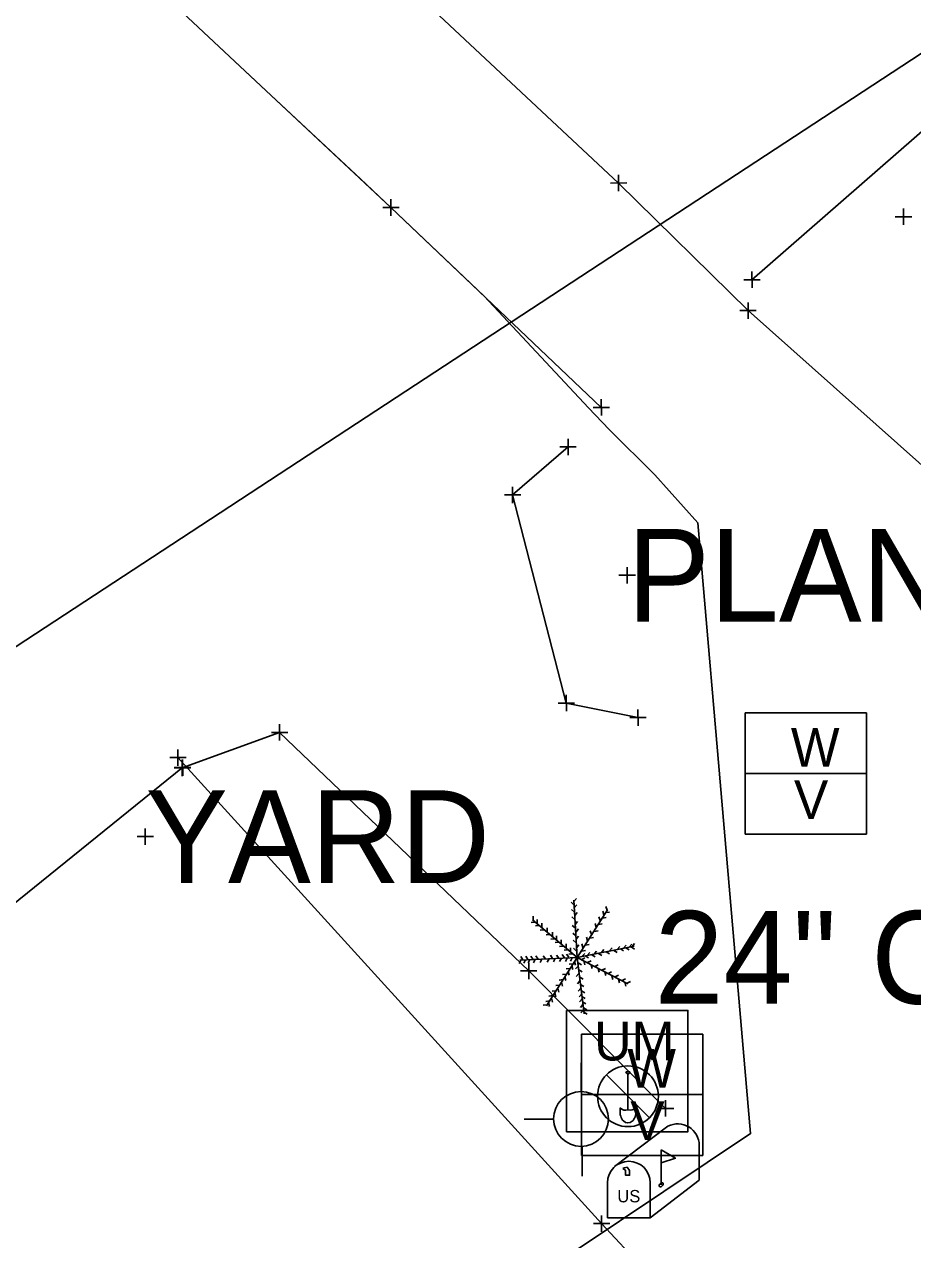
# Model space of a CAD drawing. Extents: x -1 to 1157254, y -1 to 2021979.
# Drawn here: x 1146776.4 to 1146845.4, y 2016865.8 to 2016960.1 of the extents above; entities that cross this region are included whole.
import ezdxf

# ---------------------------------------------------------------- set-up
doc = ezdxf.new("R2010")
doc.units = 0
for name, color, linetype in [('S_BUILDING_ANNOT', 7, 'Continuous'), ('S_CAL_CORNER', 7, 'Continuous'), ('S_CAL_CORNER_ANNOT', 7, 'Continuous'), ('S_CATCH_BASIN', 7, 'Continuous'), ('S_CONTOUR_ANNOT', 7, 'Continuous'), ('S_CROSS_DRAIN', 7, 'Continuous'), ('S_CURB', 7, 'Continuous'), ('S_DTM_PAVEMENT', 7, 'Continuous'), ('S_EDGE_CONCRETE', 7, 'Continuous'), ('S_GAS_PUMP_ISLAND_ANNOT', 7, 'Continuous'), ('S_GATE', 7, 'Continuous'), ('S_GATE_ANNOT', 7, 'Continuous')]:
    doc.layers.add(name, color=color, linetype=linetype)

msp = doc.modelspace()

# ---------------------------------------------------------------- linework, layer by layer
at = {"layer": 'S_BUILDING_ANNOT'}
for p, q in [((1146822.551, 2016947.157), (1146822.548, 2016948.43)), ((1146821.913, 2016947.792), (1146823.186, 2016947.795)), ((1146822.549, 2016947.793), (1146822.549, 2016947.793)), ((1146804.882, 2016945.255), (1146804.879, 2016946.528)), ((1146804.245, 2016945.89), (1146805.517, 2016945.893)), ((1146804.881, 2016945.891), (1146804.881, 2016945.891)), ((1146844.656, 2016944.541), (1146844.653, 2016945.814)), ((1146844.018, 2016945.176), (1146845.291, 2016945.179)), ((1146844.654, 2016945.177), (1146844.654, 2016945.177)), ((1146832.9, 2016939.653), (1146832.898, 2016940.925)), ((1146832.263, 2016940.288), (1146833.535, 2016940.291)), ((1146832.899, 2016940.289), (1146832.899, 2016940.289)), ((1146831.958, 2016937.888), (1146833.23, 2016937.89)), ((1146832.595, 2016937.253), (1146832.593, 2016938.525)), ((1146832.594, 2016937.889), (1146832.594, 2016937.889)), ((1146820.573, 2016930.375), (1146821.846, 2016930.378)), ((1146821.211, 2016929.741), (1146821.208, 2016931.013)), ((1146821.21, 2016930.377), (1146821.21, 2016930.377)), ((1146817.989, 2016927.309), (1146819.262, 2016927.312)), ((1146818.627, 2016926.674), (1146818.624, 2016927.947)), ((1146818.625, 2016927.311), (1146818.625, 2016927.311)), ((1146813.686, 2016923.588), (1146814.958, 2016923.591)), ((1146814.324, 2016922.953), (1146814.321, 2016924.226)), ((1146814.322, 2016923.59), (1146814.322, 2016923.59)), ((1146823.215, 2016916.719), (1146823.212, 2016917.992)), ((1146822.577, 2016917.354), (1146823.85, 2016917.357)), ((1146823.213, 2016917.355), (1146823.213, 2016917.355)), ((1146818.495, 2016906.801), (1146818.492, 2016908.073)), ((1146817.857, 2016907.436), (1146819.13, 2016907.438)), ((1146818.493, 2016907.437), (1146818.493, 2016907.437)), ((1146824.056, 2016905.677), (1146824.053, 2016906.949)), ((1146796.246, 2016904.524), (1146796.243, 2016905.796)), ((1146823.418, 2016906.312), (1146824.691, 2016906.314)), ((1146824.055, 2016906.313), (1146824.055, 2016906.313)), ((1146795.608, 2016905.159), (1146796.881, 2016905.161)), ((1146796.244, 2016905.16), (1146796.244, 2016905.16)), ((1146788.364, 2016902.569), (1146788.361, 2016903.841)), ((1146787.726, 2016903.203), (1146788.998, 2016903.206)), ((1146788.362, 2016903.205), (1146788.362, 2016903.205)), ((1146788.698, 2016901.767), (1146788.695, 2016903.039)), ((1146788.729, 2016901.793), (1146788.726, 2016903.065)), ((1146788.06, 2016902.401), (1146789.332, 2016902.404)), ((1146788.091, 2016902.427), (1146789.363, 2016902.43)), ((1146788.696, 2016902.403), (1146788.696, 2016902.403)), ((1146788.727, 2016902.429), (1146788.727, 2016902.429)), ((1146785.828, 2016896.44), (1146785.826, 2016897.713)), ((1146785.191, 2016897.075), (1146786.463, 2016897.078)), ((1146785.827, 2016897.077), (1146785.827, 2016897.077)), ((1146815.582, 2016886.016), (1146815.579, 2016887.288)), ((1146814.944, 2016886.651), (1146816.216, 2016886.654)), ((1146815.58, 2016886.652), (1146815.58, 2016886.652)), ((1146826.199, 2016875.352), (1146826.196, 2016876.624)), ((1146825.561, 2016875.986), (1146826.834, 2016875.989)), ((1146826.198, 2016875.988), (1146826.198, 2016875.988)), ((1146820.59, 2016867.044), (1146821.863, 2016867.047)), ((1146821.228, 2016866.409), (1146821.225, 2016867.682)), ((1146821.227, 2016867.045), (1146821.227, 2016867.045))]:
    msp.add_line(p, q, dxfattribs=at)
at = {"layer": 'S_CAL_CORNER'}
for p, q in [((1146821.608, 2016878.597), (1146824.944, 2016875.261)), ((1146823.12, 2016878.821), (1146823.432, 2016878.821)), ((1146823.276, 2016876.929), (1146823.276, 2016878.665)), ((1146823.276, 2016876.929), (1146823.276, 2016875.874)), ((1146822.678, 2016876.027), (1146822.677, 2016875.842)), ((1146823.873, 2016876.03), (1146823.879, 2016875.804))]:
    msp.add_line(p, q, dxfattribs=at)
msp.add_lwpolyline([(1146818.511, 2016883.589), (1146827.924, 2016883.589), (1146827.924, 2016874.177), (1146818.511, 2016874.177)], close=True, dxfattribs=at)
msp.add_circle((1146823.276, 2016876.929), 2.359, dxfattribs=at)
for centre, radius, start, end in [((1146823.276, 2016878.821), 0.156, 180, 0), ((1146823.102, 2016876.423), 0.58, 223.13437, 287.47204), ((1146823.45, 2016876.427), 0.58, 252.52796, 316.86563)]:
    msp.add_arc(centre, radius, start, end, dxfattribs=at)
msp.add_ellipse((1146823.276, 2016875.685), major_axis=(0, -0.82), ratio=0.744362, start_param=4.519801, end_param=8.000179, dxfattribs=at)
at = {"layer": 'S_CAL_CORNER_ANNOT'}
for points in [[(1148176.106, 2017926.044), (1148136.135, 2017895.283), (1148103.217, 2017868.951), (1148054.86, 2017832.593), (1147994.132, 2017784.964), (1147955.313, 2017755.813), (1147823.063, 2017654.265), (1147729.592, 2017581.352), (1147643.019, 2017515.607), (1147594.541, 2017475.046), (1147501.206, 2017388.346), (1147435.286, 2017328.794), (1147395.528, 2017293.456), (1147348.748, 2017254.127), (1147258.659, 2017171.573), (1147166.985, 2017089.787), (1147151.244, 2017076.13), (1147027.412, 2016982.557), (1146975.56, 2016939.412), (1146851.179, 2016835.149), (1146821.227, 2016867.045), (1146788.362, 2016903.205)], [(1146826.198, 2016875.988), (1146815.58, 2016886.652), (1146796.244, 2016905.16), (1146788.696, 2016902.403)], [(1146788.727, 2016902.429), (1146611.576, 2016759.229), (1146520.072, 2016689.402), (1146406.592, 2016626.095)]]:
    msp.add_lwpolyline(points, dxfattribs=at)
at = {"layer": 'S_CATCH_BASIN'}
for p, q in [((1146819.634, 2016877.278), (1146819.634, 2016879.525)), ((1146817.542, 2016875.148), (1146815.218, 2016875.148)), ((1146819.711, 2016870.732), (1146819.711, 2016873.056))]:
    msp.add_line(p, q, dxfattribs=at)
msp.add_circle((1146819.636, 2016875.169), 2.127, dxfattribs=at)
at = {"layer": 'S_CONTOUR_ANNOT'}
for p, q in [((1146832.363, 2016906.672), (1146841.775, 2016906.672)), ((1146832.363, 2016897.259), (1146832.363, 2016906.672)), ((1146841.775, 2016906.672), (1146841.775, 2016897.259)), ((1146832.363, 2016901.985), (1146841.775, 2016901.985)), ((1146841.775, 2016897.259), (1146832.363, 2016897.259)), ((1146819.669, 2016881.754), (1146829.082, 2016881.754)), ((1146819.669, 2016872.341), (1146819.669, 2016881.754)), ((1146829.082, 2016881.754), (1146829.082, 2016872.341)), ((1146819.669, 2016877.067), (1146829.082, 2016877.067)), ((1146829.082, 2016872.341), (1146819.669, 2016872.341))]:
    msp.add_line(p, q, dxfattribs=at)
msp.add_lwpolyline([(1148171.011, 2018007.638), (1148133.816, 2017978.125), (1147884.861, 2017790.184), (1147810.337, 2017733.241), (1147725.213, 2017658.338), (1147638.363, 2017588.802), (1147507.672, 2017474.516), (1147125.41, 2017140.989), (1145970.617, 2016384.057)], dxfattribs=at)
at = {"layer": 'S_CROSS_DRAIN'}
for p, q in [((1146822.242, 2016871.491), (1146826.374, 2016874.598)), ((1146825.856, 2016872.778), (1146825.856, 2016870.064)), ((1146828.805, 2016873.125), (1146828.805, 2016870.411)), ((1146821.688, 2016870.217), (1146821.688, 2016867.503)), ((1146825.011, 2016867.503), (1146828.805, 2016870.411)), ((1146825.011, 2016870.217), (1146825.011, 2016867.503)), ((1146821.688, 2016867.503), (1146825.011, 2016867.503))]:
    msp.add_line(p, q, dxfattribs=at)
for points in [[(1146825.856, 2016872.778), (1146826.963, 2016872.114), (1146825.856, 2016871.768)], [(1146822.872, 2016871.331), (1146823.093, 2016871.193), (1146823.093, 2016870.805), (1146823.398, 2016870.805), (1146823.398, 2016871.165), (1146823.204, 2016871.415), (1146822.872, 2016871.359)]]:
    msp.add_lwpolyline(points, dxfattribs=at)
for centre, end in [((1146827.143, 2016873.125), 117.57184), ((1146823.349, 2016870.217), 180)]:
    msp.add_arc(centre, 1.662, 0, end, dxfattribs=at)
msp.add_ellipse((1146825.856, 2016870.064), major_axis=(0.145, 0.132), ratio=0.564646, dxfattribs=at)
at = {"layer": 'S_CURB'}
for p, q in [((1146819.086, 2016891.786), (1146818.861, 2016891.985)), ((1146819.34, 2016887.707), (1146819.072, 2016892.141)), ((1146819.082, 2016892.033), (1146819.271, 2016892.266)), ((1146819.111, 2016891.556), (1146819.3, 2016891.789)), ((1146821.655, 2016891.358), (1146821.566, 2016891.644)), ((1146819.34, 2016887.707), (1146815.877, 2016890.616)), ((1146815.916, 2016890.59), (1146815.916, 2016890.89)), ((1146816.232, 2016890.339), (1146816.232, 2016890.638)), ((1146819.118, 2016891.222), (1146818.893, 2016891.421)), ((1146819.147, 2016890.648), (1146818.922, 2016890.847)), ((1146819.144, 2016890.956), (1146819.332, 2016891.189)), ((1146819.34, 2016887.707), (1146821.681, 2016891.39)), ((1146821.114, 2016890.564), (1146821.025, 2016890.851)), ((1146821.301, 2016890.751), (1146821.597, 2016890.795)), ((1146821.41, 2016891.016), (1146821.321, 2016891.302)), ((1146821.546, 2016891.177), (1146821.843, 2016891.221)), ((1146816.058, 2016890.448), (1146815.761, 2016890.408)), ((1146816.406, 2016890.171), (1146816.107, 2016890.147)), ((1146816.767, 2016889.848), (1146816.468, 2016889.824)), ((1146816.586, 2016890.048), (1146816.586, 2016890.348)), ((1146816.999, 2016889.687), (1146816.999, 2016889.987)), ((1146817.412, 2016889.358), (1146817.412, 2016889.658)), ((1146819.173, 2016889.99), (1146818.948, 2016890.189)), ((1146819.211, 2016889.397), (1146818.987, 2016889.596)), ((1146819.182, 2016890.247), (1146819.371, 2016890.48)), ((1146819.247, 2016889.679), (1146819.435, 2016889.912)), ((1146820.443, 2016889.481), (1146820.354, 2016889.767)), ((1146820.656, 2016889.719), (1146820.953, 2016889.763)), ((1146820.817, 2016890.048), (1146820.728, 2016890.335)), ((1146820.978, 2016890.261), (1146821.275, 2016890.305)), ((1146817.225, 2016889.474), (1146816.926, 2016889.45)), ((1146817.586, 2016889.145), (1146817.287, 2016889.121)), ((1146817.921, 2016888.881), (1146817.623, 2016888.857)), ((1146817.734, 2016889.075), (1146817.734, 2016889.374)), ((1146818.102, 2016888.771), (1146818.102, 2016889.071)), ((1146818.47, 2016888.468), (1146818.47, 2016888.768)), ((1146819.25, 2016888.829), (1146819.025, 2016889.028)), ((1146819.26, 2016889.111), (1146819.448, 2016889.345)), ((1146819.285, 2016888.441), (1146819.474, 2016888.674)), ((1146819.785, 2016888.462), (1146819.696, 2016888.748)), ((1146819.972, 2016888.662), (1146820.269, 2016888.706)), ((1146820.146, 2016888.991), (1146820.057, 2016889.277)), ((1146820.308, 2016889.204), (1146820.604, 2016889.247)), ((1146822.922, 2016888.418), (1146823.124, 2016888.64)), ((1146823.367, 2016888.508), (1146823.569, 2016888.73)), ((1146823.593, 2016888.56), (1146823.794, 2016888.782)), ((1146819.34, 2016887.707), (1146814.89, 2016887.496)), ((1146815.123, 2016887.518), (1146814.954, 2016887.766)), ((1146815.51, 2016887.544), (1146815.341, 2016887.792)), ((1146815.91, 2016887.544), (1146815.741, 2016887.792)), ((1146816.31, 2016887.57), (1146816.141, 2016887.818)), ((1146816.877, 2016887.583), (1146816.709, 2016887.831)), ((1146819.34, 2016887.707), (1146816.961, 2016883.935)), ((1146817.432, 2016887.621), (1146817.263, 2016887.869)), ((1146817.909, 2016887.634), (1146817.74, 2016887.882)), ((1146818.263, 2016888.584), (1146817.964, 2016888.56)), ((1146818.348, 2016887.673), (1146818.179, 2016887.921)), ((1146818.631, 2016888.288), (1146818.332, 2016888.264)), ((1146818.683, 2016887.712), (1146818.514, 2016887.96)), ((1146818.992, 2016887.991), (1146818.693, 2016887.967)), ((1146818.953, 2016887.669), (1146818.819, 2016887.4)), ((1146818.824, 2016888.152), (1146818.824, 2016888.452)), ((1146819.263, 2016888.21), (1146819.038, 2016888.409)), ((1146819.34, 2016887.707), (1146823.759, 2016888.574)), ((1146819.34, 2016887.707), (1146823.255, 2016885.663)), ((1146819.34, 2016887.707), (1146819.871, 2016883.336)), ((1146819.669, 2016887.527), (1146819.934, 2016887.667)), ((1146819.689, 2016888.197), (1146819.985, 2016888.241)), ((1146819.717, 2016887.792), (1146819.918, 2016888.014)), ((1146819.959, 2016887.823), (1146820.213, 2016887.663)), ((1146820.116, 2016887.85), (1146820.318, 2016888.072)), ((1146820.475, 2016887.901), (1146820.729, 2016887.74)), ((1146820.645, 2016887.954), (1146820.847, 2016888.175)), ((1146820.991, 2016888.017), (1146821.245, 2016887.856)), ((1146821.213, 2016888.082), (1146821.415, 2016888.304)), ((1146821.597, 2016888.146), (1146821.851, 2016887.985)), ((1146821.845, 2016888.224), (1146822.047, 2016888.446)), ((1146822.178, 2016888.249), (1146822.431, 2016888.089)), ((1146822.438, 2016888.315), (1146822.64, 2016888.537)), ((1146822.687, 2016888.365), (1146822.941, 2016888.205)), ((1146823.113, 2016888.455), (1146823.366, 2016888.295)), ((1146823.519, 2016888.513), (1146823.773, 2016888.353)), ((1146814.974, 2016887.495), (1146814.84, 2016887.226)), ((1146815.322, 2016887.52), (1146815.188, 2016887.252)), ((1146815.664, 2016887.54), (1146815.53, 2016887.271)), ((1146816.083, 2016887.553), (1146815.949, 2016887.284)), ((1146816.593, 2016887.578), (1146816.459, 2016887.31)), ((1146817.154, 2016887.604), (1146817.02, 2016887.336)), ((1146817.638, 2016887.624), (1146817.504, 2016887.355)), ((1146818.108, 2016887.649), (1146817.974, 2016887.381)), ((1146818.566, 2016887.656), (1146818.432, 2016887.388)), ((1146818.773, 2016886.843), (1146818.475, 2016886.809)), ((1146819.011, 2016887.211), (1146818.713, 2016887.177)), ((1146818.921, 2016887.05), (1146818.997, 2016886.759)), ((1146819.134, 2016887.385), (1146819.21, 2016887.095)), ((1146819.402, 2016887.032), (1146819.206, 2016886.805)), ((1146819.418, 2016887.282), (1146819.674, 2016887.126)), ((1146819.456, 2016886.727), (1146819.713, 2016886.571)), ((1146819.85, 2016887.43), (1146819.921, 2016887.139)), ((1146820.146, 2016887.301), (1146820.412, 2016887.441)), ((1146820.43, 2016887.127), (1146820.501, 2016886.836)), ((1146820.701, 2016886.998), (1146820.966, 2016887.138)), ((1146820.965, 2016886.85), (1146821.036, 2016886.558)), ((1146821.256, 2016886.714), (1146821.521, 2016886.854)), ((1146818.244, 2016885.979), (1146817.946, 2016885.945)), ((1146818.495, 2016886.398), (1146818.197, 2016886.364)), ((1146818.386, 2016886.198), (1146818.461, 2016885.908)), ((1146818.644, 2016886.611), (1146818.719, 2016886.321)), ((1146819.466, 2016886.451), (1146819.27, 2016886.224)), ((1146819.55, 2016885.89), (1146819.354, 2016885.663)), ((1146819.54, 2016886.16), (1146819.796, 2016886.004)), ((1146821.488, 2016886.579), (1146821.559, 2016886.287)), ((1146821.739, 2016886.456), (1146822.005, 2016886.596)), ((1146822.023, 2016886.282), (1146822.094, 2016885.991)), ((1146822.275, 2016886.185), (1146822.54, 2016886.325)), ((1146822.539, 2016886.024), (1146822.61, 2016885.733)), ((1146822.823, 2016885.908), (1146823.088, 2016886.048)), ((1146823.216, 2016885.702), (1146823.481, 2016885.842)), ((1146817.683, 2016885.108), (1146817.385, 2016885.075)), ((1146817.599, 2016884.928), (1146817.675, 2016884.638)), ((1146817.98, 2016885.56), (1146817.682, 2016885.526)), ((1146817.844, 2016885.308), (1146817.92, 2016885.018)), ((1146818.128, 2016885.773), (1146818.204, 2016885.482)), ((1146819.621, 2016885.323), (1146819.425, 2016885.096)), ((1146819.686, 2016884.865), (1146819.49, 2016884.638)), ((1146819.605, 2016885.611), (1146819.861, 2016885.455)), ((1146819.676, 2016885.102), (1146819.932, 2016884.946)), ((1146823.029, 2016885.773), (1146823.1, 2016885.481)), ((1146816.993, 2016884.018), (1146816.695, 2016883.985)), ((1146817.193, 2016884.322), (1146816.895, 2016884.288)), ((1146817.115, 2016884.18), (1146817.191, 2016883.89)), ((1146817.444, 2016884.734), (1146817.146, 2016884.701)), ((1146817.341, 2016884.528), (1146817.417, 2016884.238)), ((1146819.724, 2016884.484), (1146819.528, 2016884.257)), ((1146819.782, 2016884.039), (1146819.586, 2016883.812)), ((1146819.708, 2016884.67), (1146819.964, 2016884.514)), ((1146819.753, 2016884.264), (1146820.009, 2016884.108)), ((1146819.827, 2016883.62), (1146819.632, 2016883.393)), ((1146819.817, 2016883.799), (1146820.074, 2016883.643)), ((1146819.856, 2016883.457), (1146820.112, 2016883.301))]:
    msp.add_line(p, q, dxfattribs=at)
at = {"layer": 'S_DTM_PAVEMENT'}
for points in [[(1146849.74, 2016955.003), (1146832.899, 2016940.289)], [(1146818.625, 2016927.311), (1146814.322, 2016923.59), (1146818.493, 2016907.437), (1146824.055, 2016906.313)]]:
    msp.add_lwpolyline(points, dxfattribs=at)
at = {"layer": 'S_EDGE_CONCRETE'}
msp.add_lwpolyline([(1146622.026, 2017056.952), (1146655.935, 2017046.893), (1146686.628, 2017034.846), (1146711.913, 2017021.448), (1146742.44, 2017000.624), (1146765.88, 2016981.317), (1146787.916, 2016961.775), (1146804.881, 2016945.891), (1146821.21, 2016930.377)], dxfattribs=at)
msp.add_lwpolyline([(1146850.816, 2016956.972), (1146838.131, 2016973.501), (1146828.93, 2016984.233), (1146825.462, 2016986.183), (1146823.402, 2016986.403), (1146820.498, 2016985.75), (1146818.441, 2016984.394), (1146808.554, 2016974.837), (1146805.72, 2016972.146), (1146804.644, 2016969.737), (1146804.541, 2016964.973), (1146807.435, 2016961.91), (1146822.549, 2016947.793), (1146832.594, 2016937.889), (1146852.46, 2016920.206), (1146857.475, 2016917.618), (1146863.079, 2016918.558), (1146866.912, 2016922.213), (1146867.716, 2016929.407), (1146863.177, 2016937.809), (1146854.319, 2016951.705)], close=True, dxfattribs=at)
at = {"layer": 'S_GAS_PUMP_ISLAND_ANNOT'}
msp.add_lwpolyline([(1146773.335, 2016974.706), (1146780.79, 2016968.094), (1146787.916, 2016961.775), (1146795.216, 2016954.94), (1146802.516, 2016948.106), (1146804.881, 2016945.891), (1146812.13, 2016939.004), (1146820.225, 2016930.357), (1146821.813, 2016928.672), (1146825.355, 2016925.136), (1146828.686, 2016921.411), (1146832.786, 2016874.028), (1146812.523, 2016860.485), (1146791.527, 2016846.921), (1146770.572, 2016833.297)], dxfattribs=at)

# ---------------------------------------------------------------- texts
at = {"layer": 'S_CAL_CORNER'}
msp.add_text('UM', height=2.9988, dxfattribs=at).set_placement((1146820.655, 2016879.707))
at = {"layer": 'S_CONTOUR_ANNOT'}
for s, p in [('W', (1146835.912, 2016902.516)), ('V', (1146836.148, 2016898.455)), ('W', (1146823.219, 2016877.598)), ('V', (1146823.455, 2016873.537))]:
    msp.add_text(s, height=2.999, dxfattribs=at).set_placement(p)
at = {"layer": 'S_CROSS_DRAIN'}
msp.add_text('US', height=0.9596, dxfattribs=at).set_placement((1146822.451, 2016868.696))
at = {"layer": 'S_GATE'}
for s, p in [('PLANTER', (1146823.213, 2016913.755)), ('YARD', (1146785.827, 2016893.477))]:
    msp.add_text(s, height=7.2, dxfattribs=at).set_placement(p)
at = {"layer": 'S_GATE_ANNOT'}
msp.add_text('24" CEDAR', height=7.2, dxfattribs=at).set_placement((1146825.34, 2016884.107))

doc.saveas('drawing.dxf')
